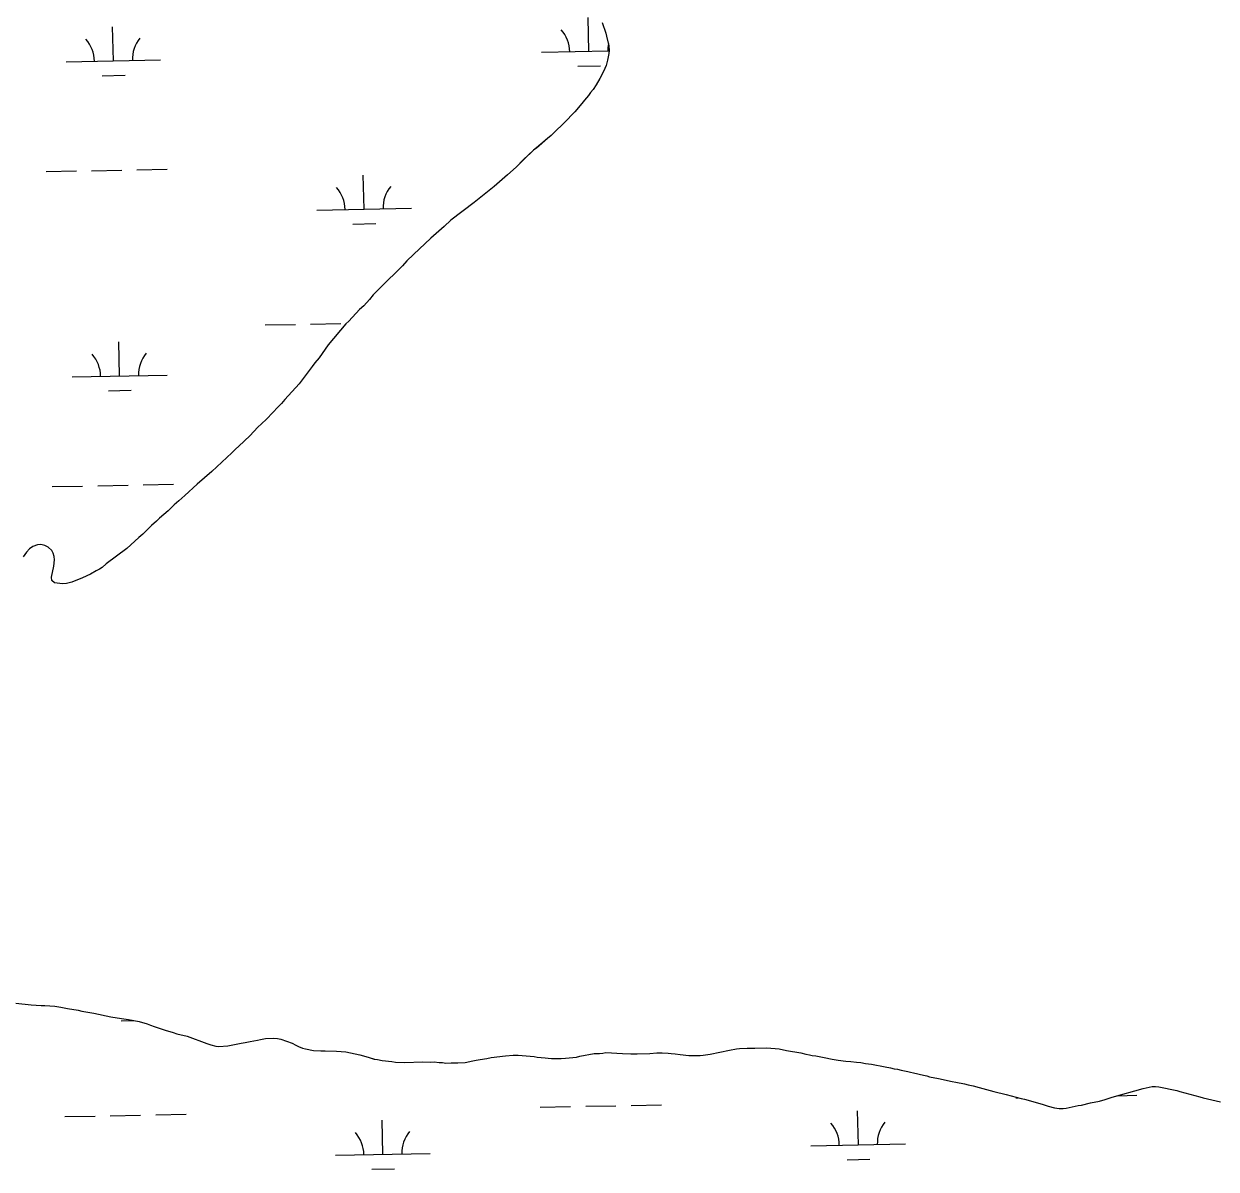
# Model space of a CAD drawing. Extents: x 3989314 to 4027622, y 243956 to 270014.
# Drawn here: x 4012967 to 4014226, y 258221 to 259430 of the extents above; entities that cross this region are included whole.
import ezdxf

# ---------------------------------------------------------------- set-up
doc = ezdxf.new("R2010")
doc.units = 0
doc.layers.add('V-RIVR-EDGE', color=7, linetype='Continuous')
doc.layers.add('V-WETL-SWMP', color=7, linetype='Continuous')

msp = doc.modelspace()

# ---------------------------------------------------------------- linework, layer by layer
at = {"layer": 'V-RIVR-EDGE'}
for points in [[(4013577.7, 259431.1), (4013581.6, 259419.8), (4013582.5, 259416.6), (4013584.8, 259406.6), (4013585.1, 259401.6), (4013584.8, 259398.4), (4013583.4, 259391.3), (4013581.9, 259385.9), (4013579.1, 259379.4), (4013575.3, 259372.2), (4013571.6, 259365.5), (4013568.2, 259360.6), (4013565.6, 259357.3), (4013563.3, 259354.2), (4013559.2, 259349.3), (4013556.5, 259345.8), (4013548.9, 259337), (4013537.8, 259325.2), (4013527, 259314.9), (4013524.1, 259312), (4013520, 259308.7), (4013508.4, 259298.7), (4013505.4, 259296.3), (4013495, 259286.7), (4013487, 259278.5), (4013478, 259270.2), (4013463.7, 259258), (4013442.7, 259241.2), (4013418.1, 259222.4), (4013411, 259215.8), (4013396.9, 259203.6), (4013378.5, 259186.2), (4013371.6, 259179.4), (4013367, 259174.3), (4013363.8, 259171), (4013360.3, 259167.7), (4013350.7, 259158), (4013340.2, 259147.9), (4013336.1, 259143.5), (4013332.2, 259138.8), (4013326.1, 259132.2), (4013321.8, 259128.1), (4013310.3, 259115.9), (4013307.2, 259113), (4013288.7, 259090.7), (4013279, 259077.3), (4013274.5, 259071.8), (4013271.8, 259067.9), (4013264.5, 259058.1), (4013257.9, 259049.7), (4013242.7, 259033), (4013239.3, 259028.9), (4013235.4, 259025.2), (4013230.2, 259019.4), (4013223.5, 259012.4), (4013218.4, 259007.3), (4013214.5, 259003.9), (4013205.9, 258994.7), (4013194.2, 258983.7), (4013190.7, 258980.6), (4013187.1, 258976.9), (4013165.8, 258957.2), (4013150.5, 258943.8), (4013137.3, 258931.8), (4013134, 258929.1), (4013130.9, 258926), (4013126, 258921.8), (4013119.7, 258915.7), (4013110.7, 258908), (4013107.4, 258904.7), (4013102.3, 258900.1), (4013092.9, 258891), (4013088.9, 258887.5), (4013076, 258875.7), (4013054.4, 258859.5), (4013050, 258855.8), (4013047.3, 258853.9), (4013043.9, 258852.4), (4013037.6, 258848.8), (4013029.3, 258844.8), (4013018.1, 258840.4), (4013012.5, 258838.9), (4013008.5, 258838.4), (4013005.3, 258838.7), (4012999.7, 258839.7), (4012996.8, 258842.1), (4012996.5, 258845.7)], [(4012996.5, 258845.7), (4012999, 258857.2), (4012999.8, 258863.8), (4012999.5, 258867.4), (4012998.4, 258871), (4012996.8, 258873.6), (4012993.2, 258877.1), (4012989.4, 258879), (4012985.3, 258879.9), (4012981.9, 258879.6), (4012977, 258878.1), (4012973.4, 258875.4), (4012970.1, 258872.1), (4012966.8, 258867.2)], [(4012959, 258395.7), (4012975.1, 258394.1), (4012985.6, 258393.4), (4012989.6, 258393.5), (4013000, 258392.8), (4013006.3, 258391.6), (4013013.4, 258390), (4013024.6, 258388.4), (4013028.7, 258387.4), (4013041.2, 258385.3), (4013059.2, 258381.5), (4013070.5, 258379.6), (4013077.9, 258378.6), (4013089, 258376.3), (4013097.7, 258373.9), (4013101.2, 258372.4), (4013104.8, 258371.3), (4013116.4, 258367.2), (4013125.1, 258364.8), (4013128.9, 258363.5), (4013139.8, 258360.8), (4013160.7, 258353.1), (4013164.6, 258351.8), (4013170, 258350.4), (4013173.3, 258350.1), (4013182.7, 258350.7), (4013196.7, 258353.5), (4013200.9, 258354.2), (4013206.2, 258355.4), (4013214, 258356.6), (4013217.2, 258357.5), (4013222.6, 258358.4), (4013230.8, 258359), (4013235.3, 258358.4), (4013238.5, 258357.8), (4013250.5, 258353.6), (4013254.3, 258351.4), (4013257.4, 258349.9), (4013261.4, 258348.4), (4013264.7, 258347.5), (4013273, 258345.7), (4013280.8, 258345.3), (4013285.6, 258345.5), (4013297.3, 258345.2), (4013307.3, 258344.4), (4013321.9, 258341.2), (4013330.8, 258338.8), (4013337.4, 258336.8), (4013340.5, 258336.3), (4013345.7, 258335.2), (4013355.8, 258334.1), (4013359.8, 258333.4), (4013369.1, 258333), (4013388.5, 258333.8), (4013397, 258333.6), (4013400.6, 258333.7), (4013405.8, 258333.2), (4013409.2, 258333.1), (4013412.7, 258332.6), (4013418.3, 258332.8), (4013425.5, 258332.8), (4013433.1, 258333.2), (4013441.3, 258334.8), (4013444.7, 258335.7), (4013448.9, 258336.2), (4013455.9, 258337.4), (4013460.5, 258338.5), (4013475.7, 258340.3), (4013483.9, 258340.9), (4013489.1, 258340.9), (4013506, 258339.5), (4013509.3, 258338.8)], [(4013509.3, 258338.8), (4013517.7, 258338), (4013520.9, 258337.9), (4013524.2, 258337.4), (4013531.6, 258337.2), (4013534.6, 258337.5), (4013539, 258337.6), (4013550.6, 258338.9), (4013554.2, 258340), (4013569.2, 258342.6), (4013575, 258342.8), (4013578.4, 258343.1), (4013581.6, 258343.6), (4013599.1, 258342.6), (4013608, 258342.3), (4013614.6, 258342.3), (4013628.2, 258342.8), (4013635.4, 258343.2), (4013641.1, 258343.2), (4013647.3, 258343.1), (4013650.5, 258342.6), (4013654.9, 258342.3), (4013660, 258341.5), (4013669.2, 258340.7), (4013676.3, 258340.5), (4013681.1, 258340.6), (4013684.5, 258340.9), (4013691.7, 258342.1), (4013712.3, 258346.3), (4013719.7, 258347.5), (4013722.9, 258347.8), (4013730.9, 258348.4), (4013739.1, 258348.2), (4013751.6, 258348.5), (4013764.6, 258347.5), (4013772.3, 258345.9), (4013787.6, 258343.3), (4013792.9, 258341.8), (4013796.5, 258341.3), (4013799.6, 258340.6), (4013803.4, 258340.1), (4013812.1, 258338.5), (4013820.5, 258336.7), (4013827, 258335.5), (4013835.1, 258334.5), (4013840.3, 258334.1), (4013846.1, 258333.4), (4013850.8, 258333.1), (4013855.6, 258332.1), (4013862, 258331.4), (4013876.6, 258328.4), (4013882.2, 258327.4), (4013886.1, 258326.5), (4013889.5, 258326.1), (4013893.3, 258325.2), (4013900.4, 258323.8), (4013903.4, 258322.9), (4013906.5, 258322.2), (4013916.8, 258319.6), (4013920.4, 258318.9), (4013923.4, 258318), (4013932.7, 258316.1), (4013947.1, 258313), (4013951.1, 258312.5), (4013960.4, 258310.6), (4013964.2, 258309.5), (4013969.5, 258308.4), (4013975.6, 258306.6), (4013991.1, 258302.6), (4014004.3, 258299.5), (4014020.2, 258295.1), (4014023.7, 258294.4), (4014042.1, 258289.1), (4014048.4, 258287), (4014055.4, 258285.4), (4014060.1, 258284.7), (4014064.5, 258284.7), (4014067.7, 258285), (4014080.3, 258287.7), (4014083.9, 258288), (4014093.4, 258290.5), (4014102.6, 258292.5), (4014108.6, 258294.1), (4014113, 258295.4), (4014116, 258296.5), (4014148.9, 258305.8), (4014158.2, 258307.7), (4014162, 258307.8), (4014165.3, 258307.6), (4014184.3, 258303.5), (4014187.7, 258302.4), (4014208.7, 258297), (4014212, 258295.9), (4014230.3, 258291.7)]]:
    msp.add_lwpolyline(points, dxfattribs=at)
at = {"layer": 'V-WETL-SWMP'}
for p, q in [((4013563.7, 259400.7), (4013562.9, 259436.6)), ((4013061.9, 259390.7), (4013061.1, 259426.6)), ((4013513.7, 259399.7), (4013585, 259401.1)), ((4013011.9, 259389.7), (4013111.8, 259391.6)), ((4013552, 259385), (4013576, 259385.5)), ((4013050.2, 259375), (4013074.2, 259375.5)), ((4012990.8, 259273.8), (4013022.8, 259274.4)), ((4013038.7, 259274.7), (4013070.7, 259275.4)), ((4013086.7, 259275.7), (4013118.7, 259276.3)), ((4013326.5, 259234), (4013325.7, 259270)), ((4013276.5, 259233), (4013376.5, 259235)), ((4013314.8, 259218.4), (4013338.8, 259218.8)), ((4013222, 259111.9), (4013254, 259112.5)), ((4013270, 259112.8), (4013302, 259113.4)), ((4013068.5, 259058), (4013067.8, 259094)), ((4013018.5, 259057), (4013118.5, 259059)), ((4013056.8, 259042.4), (4013080.8, 259042.9)), ((4013093.4, 258943.1), (4013125.4, 258943.7)), ((4012997.4, 258941.2), (4013029.4, 258941.8)), ((4013045.4, 258942.1), (4013077.4, 258942.8)), ((4013070, 258377.2), (4013083.4, 258377.4)), ((4014014.3, 258296), (4014016.8, 258296)), ((4014121.6, 258298.1), (4014142.2, 258298.5)), ((4013010.6, 258276), (4013042.6, 258276.6)), ((4013058.6, 258276.9), (4013090.6, 258277.5)), ((4013106.6, 258277.9), (4013138.6, 258278.5)), ((4013512.5, 258286), (4013544.4, 258286.6)), ((4013560.4, 258286.9), (4013592.4, 258287.5)), ((4013608.4, 258287.9), (4013640.4, 258288.5)), ((4013848.2, 258246.2), (4013847.4, 258282.2)), ((4013346.3, 258236.2), (4013345.6, 258272.2)), ((4013798.2, 258245.2), (4013898.1, 258247.2)), ((4013296.4, 258235.2), (4013396.3, 258237.2)), ((4013836.5, 258230.5), (4013860.5, 258231)), ((4013334.7, 258220.5), (4013358.7, 258221))]:
    msp.add_line(p, q, dxfattribs=at)
for points in [[(4013577.7, 259431.1), (4013581.6, 259419.8), (4013582.5, 259416.6), (4013584.8, 259406.6), (4013585.1, 259401.6), (4013584.8, 259398.4), (4013583.4, 259391.3), (4013581.9, 259385.9), (4013579.1, 259379.4), (4013575.3, 259372.2), (4013571.6, 259365.5), (4013568.2, 259360.6), (4013565.6, 259357.3), (4013563.3, 259354.2), (4013559.2, 259349.3), (4013556.5, 259345.8), (4013548.9, 259337), (4013537.8, 259325.2), (4013527, 259314.9), (4013524.1, 259312), (4013520, 259308.7), (4013508.4, 259298.6), (4013505.4, 259296.3), (4013494.9, 259286.7), (4013487, 259278.5), (4013478, 259270.2), (4013463.7, 259258), (4013442.7, 259241.2), (4013418.1, 259222.4), (4013411, 259215.8), (4013396.9, 259203.6), (4013378.5, 259186.2), (4013371.6, 259179.4), (4013367, 259174.3), (4013363.8, 259171), (4013360.3, 259167.7), (4013350.7, 259158), (4013340.2, 259147.9), (4013336.1, 259143.5), (4013332.2, 259138.8), (4013326.1, 259132.2), (4013321.8, 259128.1), (4013310.3, 259115.9), (4013307.2, 259113), (4013288.7, 259090.7), (4013279, 259077.3), (4013274.5, 259071.8), (4013271.8, 259067.9), (4013264.5, 259058.1), (4013257.9, 259049.7), (4013242.7, 259033), (4013239.3, 259028.9)], [(4013239.3, 259028.9), (4013235.4, 259025.2), (4013230.2, 259019.4), (4013223.5, 259012.4), (4013218.4, 259007.3), (4013214.5, 259003.9), (4013205.9, 258994.7), (4013194.2, 258983.7), (4013190.7, 258980.6), (4013187.1, 258976.9), (4013165.8, 258957.2), (4013150.5, 258943.8), (4013137.3, 258931.8), (4013134, 258929.1), (4013130.9, 258926), (4013126, 258921.8), (4013119.7, 258915.7), (4013110.7, 258908), (4013107.4, 258904.7), (4013102.3, 258900.1), (4013092.9, 258891), (4013088.9, 258887.5), (4013076, 258875.7), (4013054.4, 258859.5), (4013050, 258855.8), (4013047.3, 258853.9), (4013043.9, 258852.4), (4013037.6, 258848.8), (4013029.3, 258844.8), (4013018.1, 258840.4), (4013012.5, 258838.9), (4013008.5, 258838.4), (4013005.3, 258838.7), (4012999.7, 258839.7), (4012996.8, 258842.1), (4012996.5, 258845.7), (4012999, 258857.2), (4012999.8, 258863.8), (4012999.5, 258867.4), (4012998.4, 258871), (4012996.8, 258873.6), (4012993.2, 258877.1), (4012989.4, 258879), (4012985.3, 258879.9), (4012981.9, 258879.6), (4012977, 258878.1), (4012973.4, 258875.4), (4012970.1, 258872.1), (4012966.8, 258867.2)], [(4012959, 258395.7), (4012975.1, 258394.1), (4012985.6, 258393.4), (4012989.6, 258393.5), (4013000, 258392.8), (4013006.3, 258391.6), (4013013.4, 258390), (4013024.6, 258388.4), (4013028.7, 258387.4), (4013041.2, 258385.3), (4013059.2, 258381.5), (4013070.5, 258379.6), (4013077.9, 258378.6), (4013089, 258376.3), (4013097.7, 258373.9), (4013101.2, 258372.4), (4013104.8, 258371.3), (4013116.4, 258367.2), (4013125.1, 258364.8), (4013128.9, 258363.5), (4013139.8, 258360.8), (4013160.7, 258353.1), (4013164.6, 258351.8), (4013170, 258350.4), (4013173.3, 258350.1), (4013182.7, 258350.7), (4013196.7, 258353.5), (4013200.9, 258354.2), (4013206.2, 258355.4), (4013214, 258356.6), (4013217.2, 258357.5), (4013222.6, 258358.4), (4013230.8, 258359), (4013235.3, 258358.4), (4013238.5, 258357.8), (4013250.5, 258353.6), (4013254.3, 258351.4)], [(4013254.3, 258351.4), (4013257.4, 258349.9), (4013261.4, 258348.4), (4013264.7, 258347.5), (4013273, 258345.7), (4013280.8, 258345.3), (4013285.6, 258345.5), (4013297.3, 258345.2), (4013307.3, 258344.4), (4013321.9, 258341.2), (4013330.8, 258338.8), (4013337.3, 258336.8), (4013340.5, 258336.3), (4013345.7, 258335.2), (4013355.8, 258334.1), (4013359.8, 258333.4), (4013369.1, 258333), (4013388.5, 258333.8), (4013397, 258333.6), (4013400.6, 258333.7), (4013405.8, 258333.2), (4013409.2, 258333.1), (4013412.7, 258332.6), (4013418.3, 258332.8), (4013425.5, 258332.8), (4013433.1, 258333.2), (4013441.3, 258334.8), (4013444.7, 258335.7), (4013448.9, 258336.2), (4013455.9, 258337.4), (4013460.5, 258338.5), (4013475.7, 258340.3), (4013483.9, 258340.9), (4013489.1, 258340.9), (4013506, 258339.5), (4013509.3, 258338.8), (4013517.7, 258338), (4013520.9, 258337.9), (4013524.2, 258337.4), (4013531.6, 258337.2), (4013534.6, 258337.5), (4013539, 258337.6), (4013550.6, 258338.9), (4013554.2, 258340), (4013569.2, 258342.6), (4013575, 258342.8), (4013578.4, 258343.1), (4013581.6, 258343.6), (4013599.1, 258342.6), (4013608, 258342.3), (4013614.6, 258342.3), (4013628.2, 258342.8), (4013635.4, 258343.2), (4013641.1, 258343.2), (4013647.3, 258343.1), (4013650.5, 258342.6), (4013654.9, 258342.3), (4013660, 258341.5), (4013669.2, 258340.7), (4013676.3, 258340.5), (4013681.1, 258340.6), (4013684.5, 258340.9), (4013691.7, 258342.1), (4013712.3, 258346.3), (4013719.7, 258347.5), (4013722.9, 258347.8), (4013730.9, 258348.4), (4013739.1, 258348.2), (4013751.6, 258348.5), (4013764.6, 258347.5), (4013772.3, 258345.9), (4013787.6, 258343.3), (4013792.9, 258341.8), (4013796.5, 258341.3), (4013799.6, 258340.6), (4013803.4, 258340.1), (4013812.1, 258338.5), (4013820.5, 258336.7), (4013827, 258335.5), (4013835.1, 258334.5), (4013840.3, 258334.1), (4013846.1, 258333.4), (4013850.8, 258333.1), (4013855.6, 258332.1), (4013862, 258331.4), (4013876.6, 258328.4), (4013882.2, 258327.4), (4013886.1, 258326.5), (4013889.5, 258326.1), (4013893.3, 258325.2), (4013900.4, 258323.8), (4013903.4, 258322.9), (4013906.5, 258322.2), (4013916.8, 258319.6), (4013920.4, 258318.9), (4013923.4, 258318), (4013932.7, 258316.1), (4013947.1, 258313), (4013951.1, 258312.5), (4013960.4, 258310.6), (4013964.2, 258309.5)], [(4013964.2, 258309.5), (4013969.5, 258308.4), (4013975.6, 258306.6), (4013991.1, 258302.6), (4014004.3, 258299.5), (4014020.2, 258295.1), (4014023.7, 258294.4), (4014042.1, 258289.1), (4014048.4, 258287), (4014055.4, 258285.4), (4014060.1, 258284.7), (4014064.5, 258284.7), (4014067.7, 258285), (4014080.3, 258287.7), (4014083.9, 258288), (4014093.4, 258290.5), (4014102.6, 258292.5), (4014108.6, 258294.1), (4014113, 258295.4), (4014116, 258296.5), (4014148.9, 258305.8), (4014158.2, 258307.7), (4014162, 258307.8), (4014165.3, 258307.5), (4014184.3, 258303.5), (4014187.7, 258302.4), (4014208.7, 258297), (4014212, 258295.9), (4014230.3, 258291.7)]]:
    msp.add_lwpolyline(points, dxfattribs=at)
for centre, start, end in [((4013508.4, 259400), 0.3699, 41.9135), ((4013006.6, 259390), 0.3699, 41.9135), ((4013117.1, 259392.2), 140.3699, 181.9135), ((4013618.9, 259402.2), 169.1069, 181.9135), ((4013271.2, 259233.4), 0.3699, 41.9135), ((4013381.7, 259235.6), 140.3699, 181.9135), ((4013123.7, 259059.6), 140.3699, 181.9135), ((4013013.2, 259057.4), 0.3699, 41.9135), ((4013792.9, 258245.6), 0.3699, 41.9135), ((4013903.4, 258247.8), 140.3699, 181.9135), ((4013291.1, 258235.6), 0.3699, 41.9135), ((4013401.6, 258237.8), 140.3699, 181.9135)]:
    msp.add_arc(centre, 35.2, start, end, dxfattribs=at)

doc.saveas('drawing.dxf')
